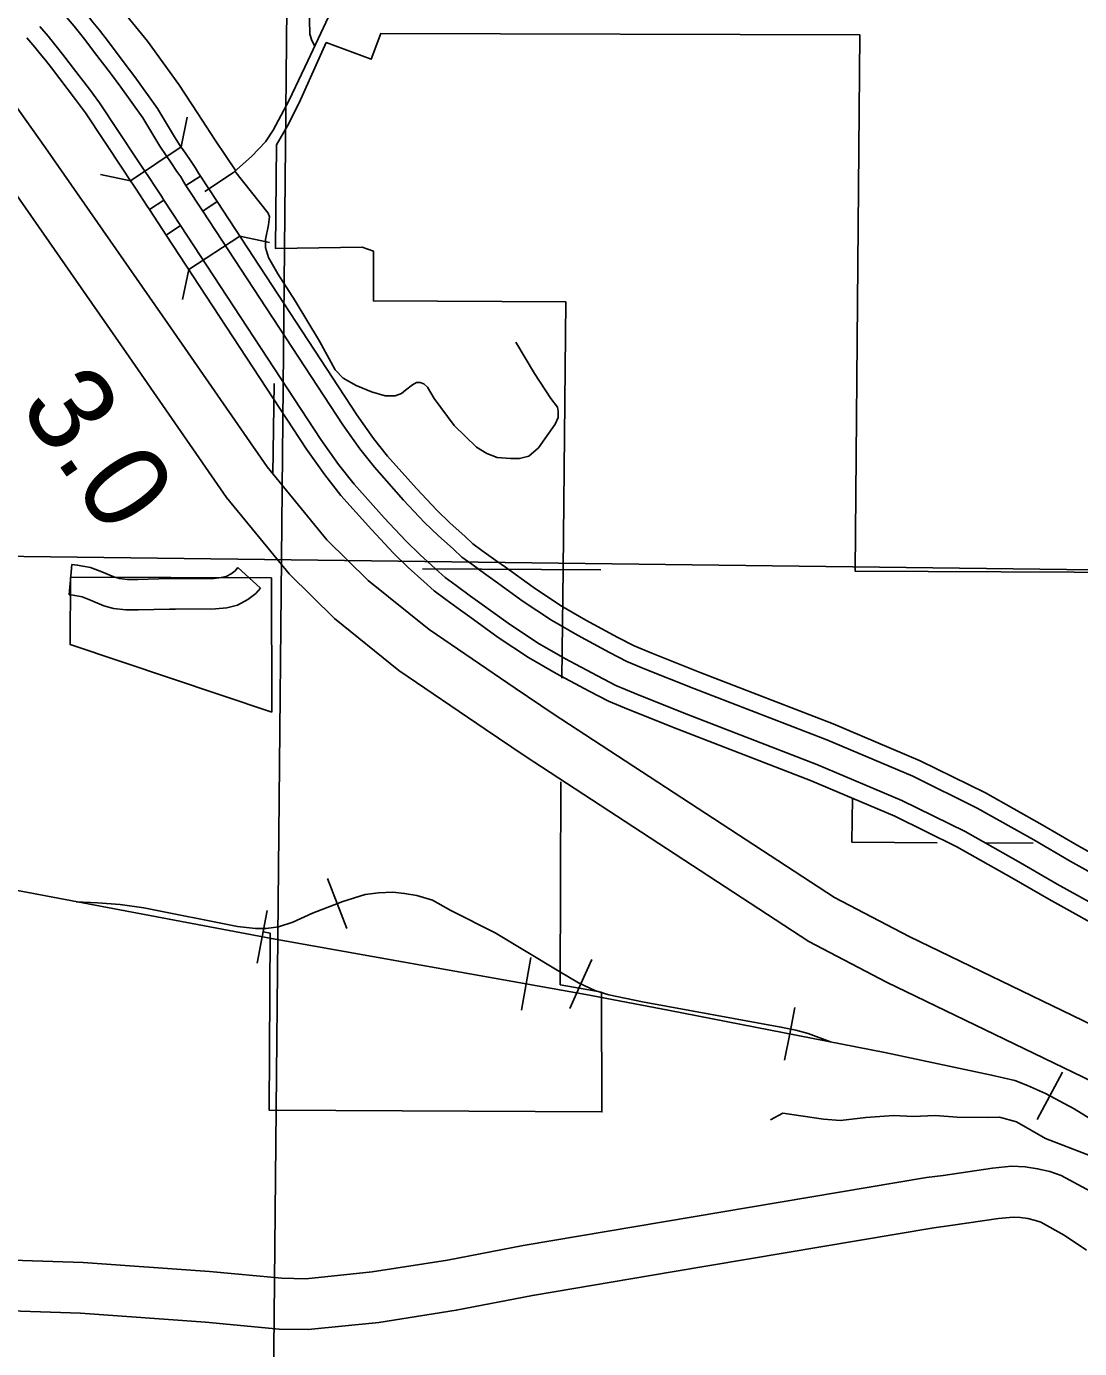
# Model space of a CAD drawing. Extents: x 1374139 to 1377472, y 1168351 to 1170484.
# Drawn here: x 1375679.4 to 1375783.1, y 1169118.3 to 1169248.4 of the extents above; entities that cross this region are included whole.
import ezdxf

# ---------------------------------------------------------------- set-up
doc = ezdxf.new("R2010")
doc.units = 0
doc.layers.add('Default', color=7, linetype='Continuous')

msp = doc.modelspace()

# ---------------------------------------------------------------- linework, layer by layer
at = {"layer": 'Default'}
for p, q in [((1375694.61, 1169236.54), (1375695.21, 1169239.49)), ((1375689.62, 1169233.22), (1375694.61, 1169236.54)), ((1375689.62, 1169233.22), (1375686.67, 1169233.82)), ((1375695.09, 1169232.74), (1375696.51, 1169233.68)), ((1375691.5, 1169230.37), (1375692.92, 1169231.31)), ((1375700.39, 1169227.76), (1375695.37, 1169224.47)), ((1375700.39, 1169227.76), (1375703.32, 1169227.15)), ((1375695.37, 1169224.47), (1375694.76, 1169221.53)), ((1375683.84, 1169195.44), (1375683.59, 1169192.45)), ((1375702.43, 1169193.12), (1375700.21, 1169195.13)), ((1375709.99, 1169162.07), (1375709.03, 1169164.53)), ((1375709.99, 1169162.07), (1375710.94, 1169159.61)), ((1375702.59, 1169158.79), (1375703.08, 1169161.38)), ((1375702.59, 1169158.79), (1375702.1, 1169156.19)), ((1375728.58, 1169154.16), (1375729.04, 1169156.75)), ((1375733.97, 1169154.15), (1375735.05, 1169156.56)), ((1375728.58, 1169154.16), (1375728.12, 1169151.56)), ((1375733.97, 1169154.15), (1375732.88, 1169151.75)), ((1375754.52, 1169149.23), (1375755.02, 1169151.82)), ((1375754.52, 1169149.23), (1375754.01, 1169146.64)), ((1375780.13, 1169143.15), (1375781.38, 1169145.48)), ((1375780.13, 1169143.15), (1375778.89, 1169140.82)), ((1375770.35, 1169130.36), (1375770.35, 1169130.36))]:
    msp.add_line(p, q, dxfattribs=at)
for points in [[(1375706.53, 1169406.08), (1375700.78, 1168813.25)], [(1375582.23, 1169293.42), (1375599.56, 1169288.96), (1375614.74, 1169284.46), (1375623.57, 1169281.39), (1375627.03, 1169279.62), (1375645.31, 1169268.09), (1375667.32, 1169253.87), (1375670.13, 1169251.42), (1375672.12, 1169249.33), (1375681.28, 1169236.46), (1375693.31, 1169219.15), (1375703.09, 1169205.04), (1375708.96, 1169197.88), (1375713.03, 1169193.87), (1375719.04, 1169189.03), (1375727.51, 1169183.26)], [(1375724.53, 1169179.24), (1375716.06, 1169185.01), (1375709.7, 1169190.14), (1375705.26, 1169194.51), (1375699.09, 1169202.03), (1375689.2, 1169216.3), (1375677.19, 1169233.58), (1375668.25, 1169246.14), (1375666.67, 1169247.8), (1375664.31, 1169249.86), (1375642.62, 1169263.88), (1375624.56, 1169275.27), (1375621.6, 1169276.78), (1375613.21, 1169279.7), (1375598.22, 1169284.14), (1375581.02, 1169288.57)], [(1375674.28, 1169265.08), (1375678.28, 1169261.58), (1375681.93, 1169257.89), (1375685.88, 1169253.54), (1375687.04, 1169252.21), (1375691.3, 1169246.95), (1375694.39, 1169242.68), (1375696.26, 1169239.85), (1375697.95, 1169237.2), (1375699.99, 1169234.19)], [(1375707.81, 1169263), (1375706.99, 1169262.82), (1375706.6, 1169262.65), (1375706.29, 1169262.26), (1375706.21, 1169261.87), (1375706.21, 1169260.91), (1375706.68, 1169255.28), (1375707.12, 1169251.84), (1375707.25, 1169249.06), (1375707.29, 1169247.63), (1375707.47, 1169247.02), (1375707.77, 1169246.46)], [(1375710.39, 1169252.12), (1375707.1, 1169245.01), (1375705.24, 1169241.15), (1375703.66, 1169238.18), (1375702.91, 1169237.06), (1375701.57, 1169235.62), (1375699.76, 1169234.04), (1375696.95, 1169232.17)], [(1375683.99, 1169251.17), (1375684.81, 1169250.21), (1375685.39, 1169249.5), (1375685.93, 1169248.84), (1375686.57, 1169248.03), (1375687.45, 1169246.88), (1375689.02, 1169244.82), (1375690.05, 1169243.44), (1375692.28, 1169240.34), (1375693.95, 1169237.54), (1375694.53, 1169236.66), (1375695.03, 1169235.94), (1375695.59, 1169235.1), (1375696, 1169234.52), (1375696.32, 1169233.97), (1375696.51, 1169233.68), (1375696, 1169233.34), (1375695.09, 1169232.74)], [(1375695.09, 1169232.74), (1375694.88, 1169233.08), (1375694.57, 1169233.59), (1375694.19, 1169234.14), (1375693.63, 1169234.98), (1375693.13, 1169235.71), (1375692.51, 1169236.63), (1375690.86, 1169239.4), (1375688.68, 1169242.44), (1375687.67, 1169243.8), (1375686.1, 1169245.85), (1375685.23, 1169246.98), (1375684.6, 1169247.78), (1375684.07, 1169248.43), (1375683.5, 1169249.12), (1375682.7, 1169250.07)], [(1375691.5, 1169230.37), (1375692.92, 1169231.31), (1375692.67, 1169231.7), (1375692.04, 1169232.68), (1375691.48, 1169233.52), (1375690.98, 1169234.25), (1375690.31, 1169235.24), (1375686.58, 1169240.9), (1375685.59, 1169242.23), (1375684.03, 1169244.27), (1375683.18, 1169245.38), (1375682.57, 1169246.15), (1375682.06, 1169246.78), (1375681.51, 1169247.45), (1375680.71, 1169248.39)], [(1375789.38, 1169167.95), (1375789.7, 1169194.65), (1375760.96, 1169194.79), (1375761.42, 1169247.57), (1375714.28, 1169247.72), (1375713.31, 1169245.17), (1375708.88, 1169246.83)], [(1375679.42, 1169247.29), (1375680.2, 1169246.36), (1375680.74, 1169245.71), (1375681.25, 1169245.09), (1375681.84, 1169244.34), (1375682.68, 1169243.24), (1375684.23, 1169241.21), (1375685.21, 1169239.9), (1375688.87, 1169234.34), (1375689.57, 1169233.29), (1375690.07, 1169232.57), (1375690.63, 1169231.73), (1375691.22, 1169230.8), (1375691.5, 1169230.37)], [(1375708.88, 1169246.83), (1375706.24, 1169240.89), (1375705.07, 1169238.62), (1375703.99, 1169236.75), (1375703.91, 1169226.54), (1375712.45, 1169226.69), (1375713.54, 1169226.29), (1375713.54, 1169221.38), (1375732.47, 1169221.3), (1375732.23, 1169194.94), (1375732.23, 1169194.94)], [(1375696.51, 1169233.68), (1375698.15, 1169231.17), (1375696.74, 1169230.23), (1375695.09, 1169232.74)], [(1375727.57, 1169217.34), (1375729.39, 1169214.25), (1375731, 1169211.77), (1375731.65, 1169210.94), (1375731.74, 1169210.55), (1375731.74, 1169209.9), (1375731.43, 1169209.25), (1375729.78, 1169206.94), (1375728.83, 1169206.12), (1375727.91, 1169205.86), (1375727.04, 1169205.86), (1375725.74, 1169205.99), (1375724.7, 1169206.38), (1375723.7, 1169206.99), (1375721.48, 1169209.12), (1375719.52, 1169211.77), (1375718.86, 1169212.89), (1375718.51, 1169213.22), (1375718.14, 1169213.37), (1375717.77, 1169213.37), (1375717.38, 1169213.13), (1375716.71, 1169212.59), (1375716.32, 1169212.26), (1375715.69, 1169212.04), (1375714.69, 1169212.04), (1375713.34, 1169212.43), (1375711.86, 1169213.06), (1375710.56, 1169213.78), (1375709.78, 1169214.61), (1375708.23, 1169217.44), (1375705.84, 1169221.39), (1375704.13, 1169224.05), (1375703.23, 1169225.65), (1375702.93, 1169226.63), (1375702.91, 1169227.42), (1375703.23, 1169228.89), (1375703.32, 1169229.65), (1375703.19, 1169230.02), (1375699.91, 1169234.17)], [(1375787.9, 1169138.56), (1375782.52, 1169141.87), (1375779.69, 1169143.38), (1375777.93, 1169144.17), (1375776.67, 1169144.64), (1375774.39, 1169145.19), (1375763.9, 1169147.39), (1375742.57, 1169151.57), (1375734.46, 1169153.11), (1375703.5, 1169158.62), (1375650.89, 1169168.56), (1375646.97, 1169169.42), (1375645.99, 1169169.62), (1375645.02, 1169169.8), (1375643.86, 1169170.09), (1375642.71, 1169170.4), (1375639.86, 1169171.33), (1375635.81, 1169173.19), (1375631.68, 1169175.47), (1375601.93, 1169195.64), (1375550.04, 1169231.05)], [(1375787.9, 1169138.56), (1375782.52, 1169141.87), (1375779.69, 1169143.38), (1375777.93, 1169144.17), (1375776.67, 1169144.64), (1375774.39, 1169145.19), (1375763.9, 1169147.39), (1375742.57, 1169151.57), (1375734.46, 1169153.11), (1375703.5, 1169158.62), (1375650.89, 1169168.56), (1375646.97, 1169169.42), (1375645.99, 1169169.62), (1375645.02, 1169169.8), (1375643.86, 1169170.09), (1375642.71, 1169170.4), (1375639.86, 1169171.33), (1375635.81, 1169173.19), (1375631.68, 1169175.47), (1375601.93, 1169195.64), (1375550.04, 1169231.05)], [(1375692.92, 1169231.31), (1375694.56, 1169228.8), (1375693.15, 1169227.86), (1375691.5, 1169230.37)], [(1375795.88, 1169160.57), (1375782.98, 1169167.71), (1375779.38, 1169169.82), (1375773.79, 1169172.96), (1375767.36, 1169176.13), (1375758.81, 1169179.76), (1375745.72, 1169184.8), (1375740.94, 1169186.72), (1375739.22, 1169187.44), (1375737.59, 1169188.27), (1375734.47, 1169189.96), (1375731.97, 1169191.4), (1375729.26, 1169193.2), (1375726.53, 1169195.18), (1375725.59, 1169195.84), (1375724.22, 1169196.83), (1375723.34, 1169197.48), (1375722.57, 1169198.2), (1375721.07, 1169199.54), (1375719.79, 1169200.78), (1375717.78, 1169202.93), (1375714.94, 1169206.11), (1375713.56, 1169207.86), (1375711.92, 1169210.16), (1375698.15, 1169231.17), (1375697.66, 1169230.84), (1375696.74, 1169230.23)], [(1375696.74, 1169230.23), (1375710.52, 1169209.2), (1375712.2, 1169206.84), (1375713.64, 1169205.01), (1375716.52, 1169201.78), (1375718.58, 1169199.59), (1375719.91, 1169198.29), (1375721.42, 1169196.94), (1375722.26, 1169196.17), (1375723.22, 1169195.46), (1375724.6, 1169194.45), (1375725.54, 1169193.79), (1375728.29, 1169191.81), (1375731.07, 1169189.95), (1375733.64, 1169188.48), (1375736.8, 1169186.77), (1375738.5, 1169185.9), (1375740.3, 1169185.14), (1375745.09, 1169183.22), (1375758.17, 1169178.18), (1375766.65, 1169174.59), (1375772.99, 1169171.46), (1375778.54, 1169168.34), (1375782.14, 1169166.24), (1375795.04, 1169159.1)], [(1375694.56, 1169228.8), (1375693.15, 1169227.86), (1375706.97, 1169206.78), (1375708.76, 1169204.26), (1375710.34, 1169202.25), (1375713.35, 1169198.88), (1375715.51, 1169196.57), (1375716.98, 1169195.15), (1375718.52, 1169193.76), (1375719.51, 1169192.85), (1375720.68, 1169191.99), (1375722.1, 1169190.95), (1375723.05, 1169190.29), (1375725.84, 1169188.27), (1375728.81, 1169186.29), (1375731.55, 1169184.72), (1375734.79, 1169182.96), (1375736.69, 1169181.99), (1375738.66, 1169181.17), (1375743.52, 1169179.22), (1375756.56, 1169174.19), (1375764.86, 1169170.68), (1375770.99, 1169167.65), (1375776.4, 1169164.61), (1375780.02, 1169162.5), (1375792.91, 1169155.36)], [(1375793.75, 1169156.84), (1375780.86, 1169163.97), (1375777.24, 1169166.08), (1375771.78, 1169169.16), (1375765.57, 1169172.22), (1375757.2, 1169175.77), (1375744.14, 1169180.8), (1375739.31, 1169182.74), (1375737.41, 1169183.54), (1375735.59, 1169184.47), (1375732.38, 1169186.2), (1375729.7, 1169187.74), (1375726.81, 1169189.67), (1375724.03, 1169191.67), (1375723.09, 1169192.34), (1375721.68, 1169193.36), (1375720.6, 1169194.16), (1375719.67, 1169195.02), (1375718.14, 1169196.39), (1375716.72, 1169197.76), (1375714.6, 1169200.02), (1375711.65, 1169203.34), (1375710.12, 1169205.28), (1375708.37, 1169207.74), (1375694.56, 1169228.8)], [(1375703.63, 1169204.31), (1375703.63, 1169204.31), (1375703.76, 1169213.27)], [(1375197.41, 1169202.24), (1375923.92, 1169193.18)], [(1375694.03, 1169194.05), (1375693.43, 1169194.05), (1375690.36, 1169193.97), (1375689.35, 1169193.97), (1375688.55, 1169194.06), (1375688, 1169194.22), (1375686.81, 1169194.71), (1375685.69, 1169195.16), (1375684.39, 1169195.39), (1375683.84, 1169195.44)], [(1375700.21, 1169195.13), (1375699.92, 1169194.82), (1375699.54, 1169194.53), (1375699.06, 1169194.27), (1375698.57, 1169194.15), (1375697.83, 1169194.07), (1375694.03, 1169194.05)], [(1375735.93, 1169194.92), (1375718.36, 1169195.01)], [(1375732.1, 1169184.24), (1375732.23, 1169194.94)], [(1375703.53, 1169180.92), (1375703.5, 1169194.12), (1375683.72, 1169194.18), (1375683.68, 1169187.58), (1375703.53, 1169180.92)], [(1375694.05, 1169191.05), (1375697.99, 1169191.07), (1375699.1, 1169191.18), (1375700.15, 1169191.45), (1375701.18, 1169192), (1375701.96, 1169192.6), (1375702.43, 1169193.12)], [(1375683.59, 1169192.45), (1375684, 1169192.41), (1375684.86, 1169192.26), (1375685.68, 1169191.93), (1375687.01, 1169191.38), (1375687.96, 1169191.11), (1375689.18, 1169190.97), (1375690.4, 1169190.97), (1375693.48, 1169191.05), (1375694.05, 1169191.05)], [(1375727.51, 1169183.26), (1375731.25, 1169180.73), (1375758.94, 1169162.66), (1375766.29, 1169158.81), (1375789.42, 1169147.64), (1375801.2, 1169142.15), (1375831.36, 1169127.54), (1375846.61, 1169119.25), (1375861.16, 1169112.29), (1375866.87, 1169109.33)], [(1375864.57, 1169104.89), (1375858.93, 1169107.82), (1375844.34, 1169114.8), (1375829.07, 1169123.09), (1375799.05, 1169137.64), (1375787.28, 1169143.12), (1375764.04, 1169154.34), (1375756.41, 1169158.34), (1375728.49, 1169176.56), (1375724.53, 1169179.24)], [(1375702.68, 1169159.28), (1375703.39, 1169159.14), (1375703.28, 1169141.74), (1375736.04, 1169141.56), (1375736.01, 1169153.33), (1375734.55, 1169153.6), (1375731.93, 1169154.07), (1375732, 1169174.04)], [(1375760.69, 1169172.43), (1375760.64, 1169168.11), (1375769.05, 1169168.06)], [(1375773.89, 1169168.03), (1375778.48, 1169168.01)], [(1375684.27, 1169162.25), (1375686.37, 1169162.13), (1375688.62, 1169161.97), (1375690.93, 1169161.66), (1375700.16, 1169159.82), (1375701.94, 1169159.61), (1375702.99, 1169159.61), (1375704.2, 1169159.77), (1375705.61, 1169160.24), (1375707.55, 1169161.13), (1375710.54, 1169162.28), (1375712.74, 1169162.97), (1375714.05, 1169163.12), (1375715.47, 1169163.18), (1375716.62, 1169163.07), (1375717.83, 1169162.86), (1375719.35, 1169162.39), (1375721.18, 1169161.39), (1375725.53, 1169159.19), (1375731.79, 1169155.41), (1375733.73, 1169154.26), (1375735.35, 1169153.52), (1375736.72, 1169153.08), (1375740.02, 1169152.4), (1375753.65, 1169149.91), (1375755.12, 1169149.59), (1375756.35, 1169149.28), (1375758.54, 1169148.44)], [(1375684.27, 1169162.25), (1375686.37, 1169162.13), (1375688.62, 1169161.97), (1375690.93, 1169161.66), (1375700.16, 1169159.82), (1375701.94, 1169159.61), (1375702.99, 1169159.61), (1375704.2, 1169159.77), (1375705.61, 1169160.24), (1375707.55, 1169161.13), (1375710.54, 1169162.28), (1375712.74, 1169162.97), (1375714.05, 1169163.12), (1375715.47, 1169163.18), (1375716.62, 1169163.07), (1375717.83, 1169162.86), (1375719.35, 1169162.39), (1375721.18, 1169161.39), (1375725.53, 1169159.19), (1375731.79, 1169155.41), (1375733.73, 1169154.26), (1375735.35, 1169153.52), (1375736.72, 1169153.08), (1375740.02, 1169152.4), (1375753.65, 1169149.91), (1375755.12, 1169149.59), (1375756.35, 1169149.28), (1375758.54, 1169148.44)], [(1375752.64, 1169140.78), (1375753.84, 1169141.43), (1375757.86, 1169140.85), (1375759.53, 1169140.72), (1375762.01, 1169141.01), (1375764.77, 1169141.2), (1375766.67, 1169141.11), (1375768.83, 1169141.21), (1375771, 1169141.05), (1375774.13, 1169141.01)], [(1375774.13, 1169141.01), (1375775.16, 1169141.03), (1375776.86, 1169140.57), (1375779.7, 1169138.93), (1375784.14, 1169137.24)], [(1375769.62, 1169135.31), (1375774.48, 1169136.03), (1375776.37, 1169136.21), (1375777.7, 1169136.16), (1375778.93, 1169135.97), (1375780.14, 1169135.68), (1375781.26, 1169135.29), (1375784.15, 1169133.72)], [(1375585.47, 1169126.18), (1375603.87, 1169125.3), (1375617.79, 1169124.98), (1375627.82, 1169124.92), (1375636.49, 1169125.06), (1375645.45, 1169125.54), (1375649.07, 1169125.74), (1375653.21, 1169126.21), (1375659.05, 1169127.06), (1375662.49, 1169127.31), (1375669.01, 1169127.27), (1375684.97, 1169126.74), (1375697.42, 1169125.86), (1375704.54, 1169125.18), (1375706.9, 1169125.14), (1375713.43, 1169125.8), (1375720.83, 1169126.95), (1375728.29, 1169128.42), (1375742.11, 1169130.74), (1375767.98, 1169135.09), (1375769.62, 1169135.31)], [(1375783.75, 1169127.95), (1375781.55, 1169129.44), (1375779.24, 1169130.7), (1375778.73, 1169130.87), (1375777.96, 1169131.06), (1375777.23, 1169131.17), (1375776.51, 1169131.2), (1375775.09, 1169131.06), (1375770.35, 1169130.36)], [(1375770.35, 1169130.36), (1375768.72, 1169130.14), (1375742.94, 1169125.81), (1375729.19, 1169123.5), (1375721.7, 1169122.03), (1375714.07, 1169120.84), (1375707.11, 1169120.14), (1375704.26, 1169120.18), (1375697.01, 1169120.87), (1375684.71, 1169121.75), (1375668.91, 1169122.27), (1375662.66, 1169122.31), (1375659.6, 1169122.08), (1375653.85, 1169121.25), (1375649.49, 1169120.75), (1375645.72, 1169120.55), (1375636.66, 1169120.06), (1375627.85, 1169119.92), (1375617.72, 1169119.98), (1375603.69, 1169120.3), (1375585.18, 1169121.19)]]:
    msp.add_lwpolyline(points, dxfattribs=at)

# ---------------------------------------------------------------- texts
msp.add_text('3.0', height=8.448, rotation=304.7433, dxfattribs=at).set_placement((1375678.56, 1169210.99))

doc.saveas('drawing.dxf')
